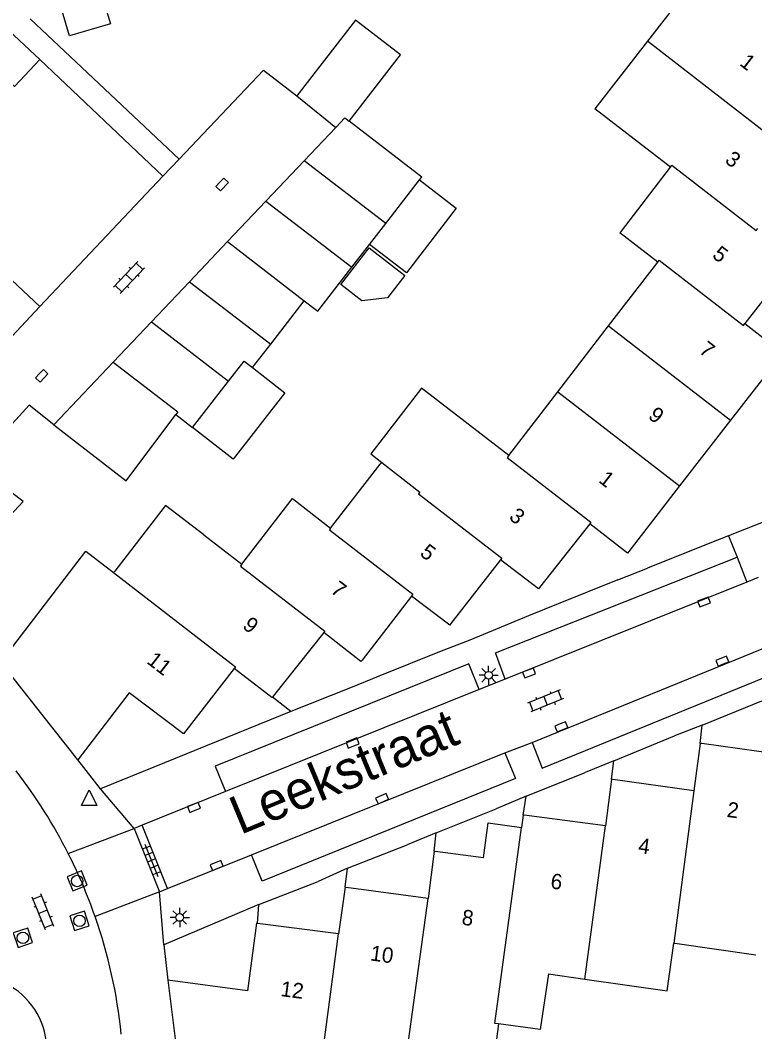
# Model space of a CAD drawing. Extents: x 128000 to 131008, y 398996 to 402500.
# Drawn here: x 128442.4 to 128490.2, y 399911.9 to 399977.7 of the extents above; entities that cross this region are included whole.
import ezdxf

# ---------------------------------------------------------------- set-up
doc = ezdxf.new("R2010")
doc.units = 0
for name, color, linetype in [('gg-afsc-muur', 7, 'Continuous'), ('gg-anno-huisnummerreeks BGT', 7, 'Continuous'), ('gg-anno-openbare ruimte label', 7, 'Continuous'), ('gg-bbg-bijgebouw', 7, 'Continuous'), ('gg-bbg-gedigitaliseerde bebouwing', 7, 'Continuous'), ('gg-bbg-gedigitaliseerde bijgebouw', 7, 'Continuous'), ('gg-bbg-hoofdgebouw', 7, 'Continuous'), ('gg-bbg-luifel en loopbrug', 7, 'Continuous'), ('gg-bbg-tussenscheiding', 7, 'Continuous'), ('gg-knt-verharding', 7, 'Continuous'), ('gg-knt-verharding nz', 7, 'Continuous'), ('gt-grn-weggrens', 7, 'Continuous'), ('gt-symb-klinker verharding', 7, 'Continuous'), ('gt-symb-kolk', 7, 'Continuous'), ('gt-symb-lichtmast', 7, 'Continuous'), ('gt-symb-rioolschacht', 7, 'Continuous'), ('gt-symb-tegel verharding', 7, 'Continuous'), ('gt-symb-waterafsluiter', 7, 'Continuous')]:
    doc.layers.add(name, color=color, linetype=linetype)

# ---------------------------------------------------------------- blocks, each defined once
blk = doc.blocks.new('gt0-KOLK')
at = {"layer": 'gt-symb-kolk'}
blk.add_lwpolyline([(0, 0), (0.375, 0), (0.375, 0.4), (-0.375, 0.4), (-0.375, 0), (0, 0)], dxfattribs=at)
blk = doc.blocks.new('gt0-KL1')
at = {"layer": 'gt-symb-klinker verharding'}
for p, q in [((-1.15, 0.3), (1.15, 0.3)), ((-1, -0.3), (-1, 0.3)), ((-0.5, 0.3), (-0.5, 0.45)), ((0, -0.3), (0, 0.3)), ((0.5, 0.3), (0.5, 0.45)), ((1, -0.3), (1, 0.3)), ((-1.15, -0.3), (1.15, -0.3)), ((-0.5, -0.45), (-0.5, -0.3)), ((0.5, -0.45), (0.5, -0.3))]:
    blk.add_line(p, q, dxfattribs=at)
blk = doc.blocks.new('gt0-LMAST')
at = {"layer": 'gt-symb-lichtmast'}
for p, q in [((-0.182, 0.173), (-0.447, 0.438)), ((-0.005, 0.246), (-0.005, 0.621)), ((0.172, 0.173), (0.437, 0.438)), ((-0.255, -0.004), (-0.63, -0.004)), ((-0.182, -0.181), (-0.447, -0.446)), ((-0.005, -0.254), (-0.005, -0.629)), ((0.437, -0.446), (0.172, -0.181)), ((0.245, -0.004), (0.62, -0.004))]:
    blk.add_line(p, q, dxfattribs=at)
blk.add_circle((-0.005, -0.004), 0.25, dxfattribs=at)
blk = doc.blocks.new('gt0-TEG1')
at = {"layer": 'gt-symb-tegel verharding'}
for p, q in [((-1.125, 0), (1.125, 0)), ((-0.9, -0.25), (-0.9, 0.25)), ((-0.45, -0.25), (-0.45, 0.25)), ((0, -0.25), (0, 0.25)), ((0.45, -0.25), (0.45, 0.25)), ((0.9, -0.25), (0.9, 0.25))]:
    blk.add_line(p, q, dxfattribs=at)
blk = doc.blocks.new('gt0-RS')
at = {"layer": 'gt-symb-rioolschacht'}
blk.add_lwpolyline([(-0.5, -0.5), (0.5, -0.5), (0.5, 0.5), (-0.5, 0.5)], close=True, dxfattribs=at)
blk.add_circle((0, 0), 0.375, dxfattribs=at)
blk = doc.blocks.new('gt0-WAFSL')
at = {"layer": 'gt-symb-waterafsluiter'}
for p, q in [((-0.5, -0.333), (0, 0.667)), ((0, 0.667), (0.5, -0.333)), ((0.5, -0.333), (-0.5, -0.333))]:
    blk.add_line(p, q, dxfattribs=at)

msp = doc.modelspace()

# ---------------------------------------------------------------- linework, layer by layer
at = {"layer": 'gg-afsc-muur'}
for p, q in [((128443.041, 399977.761), (128452.727, 399968.634)), ((128451.659, 399967.524), (128443.66, 399975.116)), ((128452.727, 399968.634), (128458.208, 399974.415)), ((128458.208, 399974.415), (128460.38, 399972.742)), ((128443.651, 399959.048), (128451.659, 399967.524)), ((128489.513, 399944.54), (128488.491, 399944.128)), ((128487.058, 399943.545), (128483.207, 399942.025)), ((128481.287, 399941.246), (128477.403, 399939.696)), ((128475.474, 399938.915), (128471.638, 399937.341)), ((128469.673, 399936.563), (128465.79, 399935.009)), ((128463.871, 399934.232), (128460.003, 399932.681)), ((128460.003, 399932.681), (128458.794, 399933.625)), ((128486.768, 399931.811), (128490.649, 399933.384)), ((128486.642, 399930.613), (128486.768, 399931.811)), ((128481.015, 399929.48), (128484.957, 399931.098)), ((128480.877, 399928.28), (128481.015, 399929.48)), ((128475.304, 399927.176), (128479.16, 399928.722)), ((128475.12, 399925.954), (128475.304, 399927.176)), ((128469.447, 399924.796), (128473.359, 399926.349)), ((128469.317, 399923.595), (128469.447, 399924.796)), ((128463.682, 399922.488), (128467.559, 399924.014)), ((128463.536, 399921.252), (128463.682, 399922.488)), ((128457.911, 399920.134), (128461.78, 399921.635)), ((128457.819, 399918.906), (128457.911, 399920.134))]:
    msp.add_line(p, q, dxfattribs=at)
at = {"layer": 'gg-bbg-bijgebouw'}
for p, q in [((128460.38, 399972.742), (128462.936, 399970.696)), ((128462.936, 399970.696), (128460.863, 399968.511)), ((128460.863, 399968.511), (128458.379, 399965.892)), ((128458.379, 399965.892), (128455.885, 399963.262)), ((128455.885, 399963.262), (128453.409, 399960.653)), ((128453.409, 399960.653), (128450.925, 399958.034)), ((128450.925, 399958.034), (128448.44, 399955.414)), ((128448.44, 399955.414), (128444.57, 399951.334))]:
    msp.add_line(p, q, dxfattribs=at)
msp.add_lwpolyline([(128437.336, 399940.738), (128442.575, 399946.347), (128439.423, 399948.767)], dxfattribs=at)
at = {"layer": 'gg-bbg-gedigitaliseerde bebouwing'}
for p, q in [((128486.535, 399980.586), (128483.2, 399976.295)), ((128483.2, 399976.295), (128479.778, 399971.894)), ((128484.704, 399968.101), (128479.778, 399971.894)), ((128481.508, 399963.952), (128484.704, 399968.101)), ((128480.676, 399957.774), (128483.876, 399961.928)), ((128477.377, 399953.491), (128480.676, 399957.774)), ((128474.189, 399949.353), (128477.377, 399953.491)), ((128462.585, 399944.623), (128465.818, 399948.777)), ((128465.818, 399948.777), (128465.915, 399948.901)), ((128451.76, 399945.993), (128448.539, 399941.828)), ((128456.815, 399942.27), (128460.026, 399946.434)), ((128454.336, 399944.182), (128456.815, 399942.27)), ((128448.46, 399941.726), (128448.539, 399941.828)), ((128484.926, 399917.616), (128485.138, 399917.587)), ((128485.138, 399917.587), (128490.265, 399916.849)), ((128476.758, 399915.615), (128479.138, 399915.27))]:
    msp.add_line(p, q, dxfattribs=at)
for points in [[(128483.876, 399961.928), (128481.412, 399963.827), (128481.508, 399963.952)], [(128443.651, 399959.048), (128441.105, 399961.453), (128439.339, 399960.369), (128436.094, 399963.434)], [(128474.189, 399949.353), (128468.496, 399953.737), (128465.198, 399949.453), (128465.915, 399948.901)], [(128454.336, 399944.182), (128451.845, 399946.103), (128451.76, 399945.993)], [(128460.026, 399946.434), (128460.113, 399946.547), (128462.585, 399944.623)], [(128441.125, 399935.907), (128446.658, 399943.12), (128448.46, 399941.726)], [(128479.138, 399915.27), (128484.491, 399914.517), (128484.926, 399917.616)], [(128476.758, 399915.615), (128476.234, 399911.999), (128473.519, 399912.36)], [(128473.519, 399912.36), (128473.188, 399909.866), (128472.925, 399909.901)]]:
    msp.add_lwpolyline(points, dxfattribs=at)
at = {"layer": 'gg-bbg-gedigitaliseerde bijgebouw'}
for p, q in [((128443.66, 399975.116), (128441.638, 399977.009)), ((128466.169, 399964.433), (128468.381, 399967.282)), ((128465.117, 399963.079), (128466.169, 399964.433)), ((128463.966, 399961.597), (128465.117, 399963.079)), ((128458.687, 399956.597), (128460.866, 399959.402)), ((128457.499, 399955.067), (128458.687, 399956.597)), ((128453.6, 399951.158), (128455.944, 399954.176)), ((128449.288, 399947.696), (128452.501, 399952.012)), ((128452.501, 399952.012), (128452.698, 399951.859)), ((128444.57, 399951.334), (128449.288, 399947.696)), ((128452.698, 399951.859), (128453.6, 399951.158))]:
    msp.add_line(p, q, dxfattribs=at)
for points in [[(128444.803, 399979.306), (128447.467, 399980.09), (128448.251, 399977.426), (128445.587, 399976.642), (128444.803, 399979.306)], [(128463.792, 399971.092), (128467.129, 399975.42), (128464.199, 399977.665), (128460.38, 399972.742)], [(128443.66, 399975.116), (128442.016, 399973.36), (128439.99, 399975.256)], [(128468.381, 399967.282), (128468.513, 399967.451), (128463.792, 399971.092)], [(128465.101, 399962.853), (128467.421, 399961.063), (128466.29, 399959.597), (128464.612, 399959.42), (128463.258, 399960.463), (128465.101, 399962.853)], [(128460.866, 399959.402), (128461.744, 399958.737), (128463.966, 399961.597)], [(128455.944, 399954.176), (128456.961, 399955.485), (128457.499, 399955.067)]]:
    msp.add_lwpolyline(points, dxfattribs=at)
at = {"layer": 'gg-bbg-hoofdgebouw'}
for p, q in [((128492.75, 399962.078), (128489.551, 399957.936)), ((128443.651, 399959.048), (128438.83, 399953.93)), ((128491.916, 399955.902), (128488.61, 399951.638)), ((128488.61, 399951.638), (128485.298, 399947.365)), ((128485.298, 399947.365), (128481.991, 399943.1)), ((128479.45, 399944.903), (128476.186, 399940.759)), ((128473.649, 399942.563), (128470.407, 399938.407)), ((128467.852, 399940.204), (128464.636, 399936.036)), ((128462.142, 399937.839), (128458.848, 399933.693)), ((128446.128, 399929.541), (128441.125, 399935.907)), ((128458.848, 399933.693), (128458.794, 399933.625)), ((128486.642, 399930.613), (128486.217, 399927.52)), ((128486.75, 399930.598), (128486.642, 399930.613)), ((128492.041, 399929.869), (128486.75, 399930.598)), ((128480.877, 399928.28), (128480.479, 399925.241)), ((128480.964, 399928.268), (128480.877, 399928.28)), ((128486.217, 399927.52), (128480.964, 399928.268)), ((128475.12, 399925.954), (128475.014, 399925.141)), ((128475.18, 399925.946), (128475.12, 399925.954)), ((128480.479, 399925.241), (128475.18, 399925.946)), ((128469.317, 399923.595), (128468.928, 399920.525)), ((128469.39, 399923.585), (128469.317, 399923.595)), ((128472.54, 399923.173), (128469.39, 399923.585)), ((128463.536, 399921.252), (128463.106, 399918.219)), ((128463.603, 399921.243), (128463.536, 399921.252)), ((128468.928, 399920.525), (128463.603, 399921.243)), ((128463.106, 399918.219), (128457.819, 399918.906)), ((128451.988, 399915.2), (128452.978, 399907.242))]:
    msp.add_line(p, q, dxfattribs=at)
for points in [[(128489.551, 399957.936), (128492.007, 399956.019), (128491.916, 399955.902)], [(128481.991, 399943.1), (128481.909, 399942.994), (128479.45, 399944.903)], [(128476.186, 399940.759), (128476.114, 399940.667), (128473.649, 399942.563)], [(128470.407, 399938.407), (128470.335, 399938.315), (128467.852, 399940.204)], [(128464.636, 399936.036), (128464.558, 399935.935), (128462.142, 399937.839)], [(128456.3, 399935.479), (128453.003, 399931.234), (128449.473, 399933.914), (128446.128, 399929.541)], [(128458.794, 399933.625), (128458.769, 399933.594), (128456.3, 399935.479)], [(128472.54, 399923.173), (128472.837, 399925.454), (128475.014, 399925.141)], [(128457.819, 399918.906), (128457.764, 399918.913), (128457.172, 399914.52), (128451.988, 399915.2)]]:
    msp.add_lwpolyline(points, dxfattribs=at)
at = {"layer": 'gg-bbg-luifel en loopbrug'}
for points in [[(128468.381, 399967.282), (128470.766, 399965.442), (128467.517, 399961.229), (128465.117, 399963.079)], [(128457.499, 399955.067), (128459.601, 399953.434), (128456.241, 399949.107), (128453.6, 399951.158)]]:
    msp.add_lwpolyline(points, dxfattribs=at)
at = {"layer": 'gg-bbg-tussenscheiding'}
for p, q in [((128466.169, 399964.433), (128460.863, 399968.511)), ((128458.379, 399965.892), (128463.966, 399961.597)), ((128455.885, 399963.262), (128460.866, 399959.402)), ((128453.409, 399960.653), (128458.687, 399956.597)), ((128450.925, 399958.034), (128455.944, 399954.176)), ((128480.676, 399957.774), (128488.61, 399951.638)), ((128477.377, 399953.491), (128485.298, 399947.365)), ((128486.217, 399927.52), (128484.926, 399917.616)), ((128479.138, 399915.27), (128480.479, 399925.241)), ((128467.568, 399910.614), (128468.928, 399920.525)), ((128461.914, 399909.22), (128463.106, 399918.219))]:
    msp.add_line(p, q, dxfattribs=at)
for points in [[(128491.224, 399970.296), (128491.124, 399970.167), (128483.2, 399976.295)], [(128462.936, 399970.696), (128463.515, 399971.306), (128463.792, 399971.092)], [(128484.704, 399968.101), (128484.8, 399968.226), (128490.283, 399963.986), (128490.388, 399964.122)], [(128483.876, 399961.928), (128483.969, 399962.049), (128489.452, 399957.808), (128489.551, 399957.936)], [(128448.44, 399955.414), (128452.634, 399952.191), (128452.501, 399952.012)], [(128474.189, 399949.353), (128474.079, 399949.211), (128479.528, 399945.002), (128479.45, 399944.903)], [(128465.915, 399948.901), (128468.386, 399946.968), (128468.3, 399946.858)], [(128468.3, 399946.858), (128473.726, 399942.662), (128473.649, 399942.563)], [(128462.585, 399944.623), (128462.504, 399944.518), (128467.938, 399940.316), (128467.852, 399940.204)], [(128456.815, 399942.27), (128456.725, 399942.153), (128462.204, 399937.917), (128462.142, 399937.839)], [(128448.46, 399941.726), (128456.389, 399935.594), (128456.3, 399935.479)], [(128473.519, 399912.36), (128473.267, 399912.394), (128475.014, 399925.141)]]:
    msp.add_lwpolyline(points, dxfattribs=at)
at = {"layer": 'gg-knt-verharding'}
for p, q in [((128451.659, 399967.524), (128452.727, 399968.634)), ((128491.446, 399945.292), (128489.513, 399944.54)), ((128488.491, 399944.128), (128487.058, 399943.545)), ((128489.049, 399942.74), (128489.666, 399941.109)), ((128481.287, 399941.246), (128483.207, 399942.025)), ((128490.414, 399941.41), (128489.666, 399941.109)), ((128477.403, 399939.696), (128475.474, 399938.915)), ((128471.638, 399937.341), (128469.673, 399936.563)), ((128465.79, 399935.009), (128463.871, 399934.232)), ((128473.947, 399934.792), (128472.256, 399934.113)), ((128460.003, 399932.681), (128447.601, 399927.662)), ((128486.768, 399931.811), (128484.957, 399931.098)), ((128473.922, 399929.998), (128475.712, 399930.68)), ((128447.601, 399927.662), (128446.128, 399929.541)), ((128481.015, 399929.48), (128479.16, 399928.722)), ((128455.738, 399927.487), (128450.314, 399925.296)), ((128475.304, 399927.176), (128473.359, 399926.349)), ((128450.314, 399925.296), (128449.797, 399925.087)), ((128449.797, 399925.087), (128451.452, 399920.952)), ((128451.979, 399921.164), (128450.314, 399925.296)), ((128469.447, 399924.796), (128467.559, 399924.014)), ((128451.979, 399921.164), (128457.433, 399923.36)), ((128463.682, 399922.488), (128461.78, 399921.635)), ((128451.452, 399920.952), (128451.979, 399921.164)), ((128457.911, 399920.134), (128451.739, 399917.5)), ((128451.739, 399917.5), (128451.988, 399915.2))]:
    msp.add_line(p, q, dxfattribs=at)
for points in [[(128444.57, 399951.334), (128442.963, 399952.614), (128439.423, 399948.767)], [(128473.947, 399934.792), (128473.322, 399936.498), (128489.049, 399942.74)], [(128472.256, 399934.113), (128471.584, 399935.797), (128455.072, 399929.132), (128455.738, 399927.487)], [(128475.712, 399930.68), (128476.349, 399928.994), (128491.89, 399935.331)], [(128473.922, 399929.998), (128474.617, 399928.33), (128458.133, 399921.652), (128457.433, 399923.36)]]:
    msp.add_lwpolyline(points, dxfattribs=at)
for centre, radius, start, end in [((128415.528, 399908.267), 33.607, 26.84408, 37.70881), ((128415.445, 399908.222), 33.702, 19.29449, 26.84853), ((128415.49, 399908.252), 33.649, 5.89014, 19.27209), ((128439.251, 399910.631), 4.875, 6.99269, 126.88291)]:
    msp.add_arc(centre, radius, start, end, dxfattribs=at)
at = {"layer": 'gg-knt-verharding nz'}
for p, q in [((128489.666, 399941.109), (128473.947, 399934.792)), ((128475.712, 399930.68), (128491.253, 399937.001)), ((128472.256, 399934.113), (128455.738, 399927.487)), ((128457.433, 399923.36), (128473.922, 399929.998))]:
    msp.add_line(p, q, dxfattribs=at)
at = {"layer": 'gt-grn-weggrens'}
for p, q in [((128488.491, 399944.128), (128489.049, 399942.74)), ((128449.797, 399925.087), (128447.601, 399927.662)), ((128445.514, 399923.443), (128449.797, 399925.087)), ((128451.452, 399920.952), (128447.254, 399919.358)), ((128451.739, 399917.5), (128451.452, 399920.952))]:
    msp.add_line(p, q, dxfattribs=at)

# ---------------------------------------------------------------- block references
at = {"layer": 'gt-symb-klinker verharding'}
for p, rotation in [((128449.464, 399960.93), 46.539402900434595), ((128476.571, 399933.383), -158.10284941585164), ((128443.869, 399919.658), 111.8971505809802)]:
    msp.add_blockref('gt0-KL1', p, dxfattribs=dict(at, rotation=rotation))
at = {"layer": 'gt-symb-kolk'}
for p, rotation in [((128455.382, 399967.122), -133.54158233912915), ((128443.64, 399954.674), -133.54158234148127), ((128486.959, 399939.626), 21.28016631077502), ((128488.16, 399935.786), 21.950284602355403), ((128475.574, 399935.006), 20.24750150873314), ((128477.531, 399931.88), -158.1560230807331), ((128464.086, 399930.455), 22.07794163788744), ((128466.017, 399926.837), 22.64190009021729), ((128453.769, 399926.262), 21.04574081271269), ((128455.245, 399922.491), 22.02484593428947)]:
    msp.add_blockref('gt0-KOLK', p, dxfattribs=dict(at, rotation=rotation))
at = {"layer": 'gt-symb-lichtmast'}
for p in [(128472.877, 399935.051), (128452.771, 399919.293)]:
    msp.add_blockref('gt0-LMAST', p, dxfattribs=at)
at = {"layer": 'gt-symb-rioolschacht'}
for p, rotation in [((128446.089, 399921.663), 21.716290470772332), ((128446.245, 399919.074), -162.3076991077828), ((128442.559, 399917.968), 18.362468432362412)]:
    msp.add_blockref('gt0-RS', p, dxfattribs=dict(at, rotation=rotation))
at = {"layer": 'gt-symb-tegel verharding', "rotation": -68.10284941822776}
msp.add_blockref('gt0-TEG1', (128450.917, 399923.009), dxfattribs=at)
at = {"layer": 'gt-symb-waterafsluiter'}
msp.add_blockref('gt0-WAFSL', (128446.871, 399926.916), dxfattribs=at)

# ---------------------------------------------------------------- texts
at = {"layer": 'gg-anno-huisnummerreeks BGT'}
for s, rotation, p in [('1', 322.3, (128489.148, 399974.782)), ('3', 322.4, (128488.186, 399968.455)), ('5', 322.3, (128487.359, 399962.277)), ('7', 322.2, (128486.499, 399956.078)), ('9', 322.2, (128483.192, 399951.813)), ('1', 322.2, (128479.971, 399947.657)), ('3', 321.8, (128474.137, 399945.249)), ('5', 322, (128468.335, 399942.887)), ('7', 322.4, (128462.519, 399940.475)), ('9', 321.5, (128456.793, 399938.161)), ('11', 322.2, (128450.559, 399935.875)), ('2', 352.2, (128488.337, 399925.837)), ('4', 351.9, (128482.561, 399923.495)), ('6', 352.4, (128476.858, 399921.182)), ('8', 352.5, (128471.079, 399918.826)), ('10', 352.3, (128465.128, 399916.497)), ('12', 352.6, (128459.288, 399914.177))]:
    msp.add_text(s, height=1, rotation=rotation, dxfattribs=at).set_placement(p)
at = {"layer": 'gg-anno-openbare ruimte label'}
msp.add_text('Leekstraat', height=2.5, rotation=22.6, dxfattribs=at).set_placement((128456.708, 399924.646))

doc.saveas('drawing.dxf')
